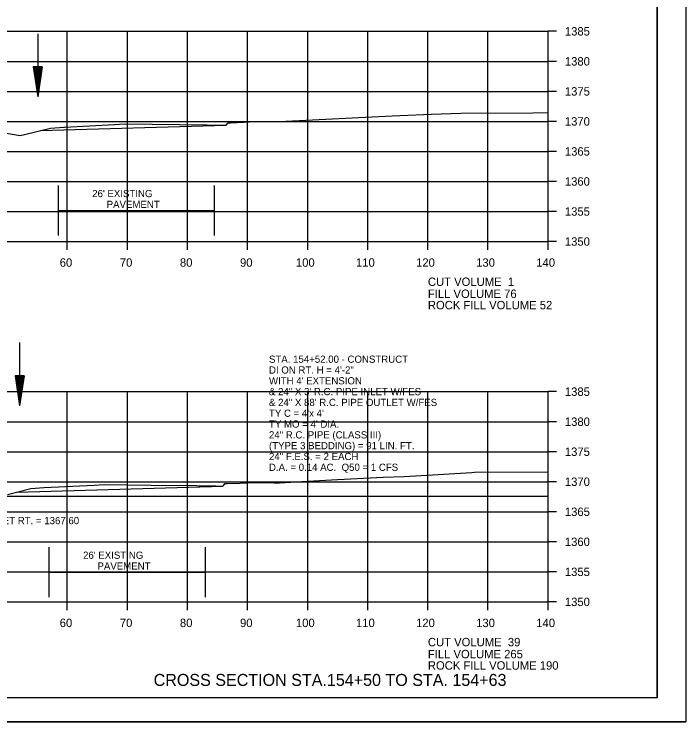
# Model space of a CAD drawing. Extents: x 1374311 to 1383814, y 384102 to 406278.
# Drawn here: x 1381679.8 to 1381791.6, y 392644.8 to 392762.6 of the extents above; entities that cross this region are included whole.
import ezdxf

# ---------------------------------------------------------------- set-up
doc = ezdxf.new("R2010")
doc.units = 0
for name, color, linetype in [('R_Axis', 7, 'Continuous'), ('R_Axis Annot', 7, 'Continuous'), ('R_Border', 7, 'Continuous'), ('R_Draft', 7, 'Continuous'), ('R_Exist Surface', 7, 'Continuous'), ('R_Grid', 7, 'Continuous'), ('R_No Plot', 7, 'Continuous'), ('R_Water', 7, 'Continuous'), ('R_Water Annot', 7, 'Continuous')]:
    doc.layers.add(name, color=color, linetype=linetype)

msp = doc.modelspace()

# ---------------------------------------------------------------- linework, layer by layer
at = {"layer": 'R_Axis'}
for p, q in [((1381768.66, 392724.76), (1381768.66, 392759.76)), ((1381770.06, 392759.76), (1381768.66, 392759.76)), ((1381770.06, 392754.76), (1381768.66, 392754.76)), ((1381770.06, 392749.76), (1381768.66, 392749.76)), ((1381770.06, 392744.76), (1381768.66, 392744.76)), ((1381770.06, 392739.76), (1381768.66, 392739.76)), ((1381770.06, 392734.76), (1381768.66, 392734.76)), ((1381770.06, 392729.76), (1381768.66, 392729.76)), ((1381488.66, 392724.76), (1381768.66, 392724.76)), ((1381688.66, 392723.36), (1381688.66, 392724.76)), ((1381698.66, 392723.36), (1381698.66, 392724.76)), ((1381708.66, 392723.36), (1381708.66, 392724.76)), ((1381718.66, 392723.36), (1381718.66, 392724.76)), ((1381728.66, 392723.36), (1381728.66, 392724.76)), ((1381738.66, 392723.36), (1381738.66, 392724.76)), ((1381748.66, 392723.36), (1381748.66, 392724.76)), ((1381758.66, 392723.36), (1381758.66, 392724.76)), ((1381768.66, 392723.36), (1381768.66, 392724.76)), ((1381770.06, 392724.76), (1381768.66, 392724.76)), ((1381768.66, 392664.76), (1381768.66, 392699.76)), ((1381770.06, 392699.76), (1381768.66, 392699.76)), ((1381770.06, 392694.76), (1381768.66, 392694.76)), ((1381770.06, 392689.76), (1381768.66, 392689.76)), ((1381770.06, 392684.76), (1381768.66, 392684.76)), ((1381770.06, 392679.76), (1381768.66, 392679.76)), ((1381770.06, 392674.76), (1381768.66, 392674.76)), ((1381770.06, 392669.76), (1381768.66, 392669.76)), ((1381488.66, 392664.76), (1381768.66, 392664.76)), ((1381688.66, 392663.36), (1381688.66, 392664.76)), ((1381698.66, 392663.36), (1381698.66, 392664.76)), ((1381708.66, 392663.36), (1381708.66, 392664.76)), ((1381718.66, 392663.36), (1381718.66, 392664.76)), ((1381728.66, 392663.36), (1381728.66, 392664.76)), ((1381738.66, 392663.36), (1381738.66, 392664.76)), ((1381748.66, 392663.36), (1381748.66, 392664.76)), ((1381758.66, 392663.36), (1381758.66, 392664.76)), ((1381768.66, 392663.36), (1381768.66, 392664.76)), ((1381770.06, 392664.76), (1381768.66, 392664.76))]:
    msp.add_line(p, q, dxfattribs=at)
at = {"layer": 'R_Border'}
for q in [(1381786.84, 392854.22), (1381470.66, 392648.76)]:
    msp.add_line((1381786.84, 392648.76), q, dxfattribs=at)
at = {"layer": 'R_Draft'}
for p, q in [((1381682.99, 392753.83), (1381683.74, 392748.83)), ((1381684.49, 392753.83), (1381682.99, 392753.83)), ((1381683.12, 392753.83), (1381683.74, 392749.66)), ((1381683.25, 392753.83), (1381683.74, 392750.52)), ((1381683.37, 392753.83), (1381683.74, 392751.35)), ((1381683.5, 392753.83), (1381683.74, 392752.2)), ((1381683.63, 392753.83), (1381683.74, 392753.04)), ((1381684.49, 392753.83), (1381683.74, 392748.83)), ((1381683.99, 392753.83), (1381683.74, 392752.2)), ((1381684.24, 392753.83), (1381683.74, 392750.52)), ((1381684.37, 392753.83), (1381683.74, 392749.66)), ((1381684.12, 392753.83), (1381683.74, 392751.35)), ((1381683.86, 392753.83), (1381683.74, 392753.04)), ((1381679.96, 392702.41), (1381680.71, 392697.41)), ((1381681.46, 392702.41), (1381679.96, 392702.41)), ((1381680.09, 392702.41), (1381680.71, 392698.25)), ((1381680.21, 392702.41), (1381680.71, 392699.11)), ((1381680.34, 392702.41), (1381680.71, 392699.94)), ((1381680.47, 392702.41), (1381680.71, 392700.79)), ((1381680.59, 392702.41), (1381680.71, 392701.62)), ((1381681.46, 392702.41), (1381680.71, 392697.41)), ((1381680.95, 392702.41), (1381680.71, 392700.79)), ((1381681.21, 392702.41), (1381680.71, 392699.11)), ((1381681.34, 392702.41), (1381680.71, 392698.25)), ((1381681.08, 392702.41), (1381680.71, 392699.94)), ((1381680.83, 392702.41), (1381680.71, 392701.62))]:
    msp.add_line(p, q, dxfattribs=at)
at = {"layer": 'R_Exist Surface'}
for points in [[(1381677.88, 392742.92), (1381680.79, 392742.41), (1381681.54, 392742.59), (1381685.88, 392743.65), (1381688.08, 392743.8), (1381688.17, 392743.81), (1381696.49, 392744.26), (1381698.17, 392744.36), (1381711.91, 392744.18), (1381713.56, 392744.16), (1381714.37, 392744.14), (1381714.84, 392744.12), (1381715.07, 392744.11), (1381715.09, 392744.15), (1381715.4, 392744.54), (1381715.44, 392744.54), (1381715.8, 392744.54), (1381718.09, 392744.65), (1381719.79, 392744.73), (1381723.67, 392744.73), (1381723.94, 392744.73), (1381725, 392744.82), (1381742.72, 392745.68), (1381744.01, 392745.72), (1381749.28, 392745.99), (1381754.17, 392746.14), (1381766.11, 392746.21), (1381768.66, 392746.24)], [(1381678.69, 392682.66), (1381682.59, 392683.61), (1381684.76, 392683.78), (1381684.78, 392683.78), (1381693.14, 392684.21), (1381694.77, 392684.3), (1381702.63, 392684.21), (1381710.22, 392684.11), (1381710.58, 392684.09), (1381713.37, 392684.06), (1381713.79, 392684.02), (1381714.56, 392684.01), (1381714.69, 392684.2), (1381714.88, 392684.46), (1381715.04, 392684.46), (1381715.28, 392684.46), (1381717.41, 392684.51), (1381719.98, 392684.61), (1381723.08, 392684.6), (1381723.98, 392684.6), (1381728.62, 392684.83), (1381733.64, 392685.13), (1381741.22, 392685.51), (1381744.73, 392685.64), (1381756, 392686.31), (1381756.44, 392686.33), (1381768.66, 392686.4)]]:
    msp.add_lwpolyline(points, dxfattribs=at)
at = {"layer": 'R_Grid'}
for p, q in [((1381488.66, 392759.76), (1381768.66, 392759.76)), ((1381688.66, 392724.76), (1381688.66, 392759.76)), ((1381698.66, 392724.76), (1381698.66, 392759.76)), ((1381708.66, 392724.76), (1381708.66, 392759.76)), ((1381718.66, 392724.76), (1381718.66, 392759.76)), ((1381728.66, 392724.76), (1381728.66, 392759.76)), ((1381738.66, 392724.76), (1381738.66, 392759.76)), ((1381748.66, 392724.76), (1381748.66, 392759.76)), ((1381758.66, 392724.76), (1381758.66, 392759.76)), ((1381768.66, 392724.76), (1381768.66, 392759.76)), ((1381488.66, 392754.76), (1381768.66, 392754.76)), ((1381488.66, 392749.76), (1381768.66, 392749.76)), ((1381488.66, 392744.76), (1381768.66, 392744.76)), ((1381488.66, 392739.76), (1381768.66, 392739.76)), ((1381488.66, 392734.76), (1381768.66, 392734.76)), ((1381488.66, 392729.76), (1381768.66, 392729.76)), ((1381488.66, 392724.76), (1381768.66, 392724.76)), ((1381488.66, 392699.76), (1381768.66, 392699.76)), ((1381688.66, 392664.76), (1381688.66, 392699.76)), ((1381698.66, 392664.76), (1381698.66, 392699.76)), ((1381708.66, 392664.76), (1381708.66, 392699.76)), ((1381718.66, 392664.76), (1381718.66, 392699.76)), ((1381728.66, 392664.76), (1381728.66, 392699.76)), ((1381738.66, 392664.76), (1381738.66, 392699.76)), ((1381748.66, 392664.76), (1381748.66, 392699.76)), ((1381758.66, 392664.76), (1381758.66, 392699.76)), ((1381768.66, 392664.76), (1381768.66, 392699.76)), ((1381488.66, 392694.76), (1381768.66, 392694.76)), ((1381488.66, 392689.76), (1381768.66, 392689.76)), ((1381488.66, 392684.76), (1381768.66, 392684.76)), ((1381488.66, 392682.36), (1381768.66, 392682.36)), ((1381488.66, 392679.76), (1381768.66, 392679.76)), ((1381488.66, 392674.76), (1381768.66, 392674.76)), ((1381488.66, 392669.76), (1381768.66, 392669.76)), ((1381488.66, 392664.76), (1381768.66, 392664.76))]:
    msp.add_line(p, q, dxfattribs=at)
at = {"layer": 'R_No Plot'}
msp.add_line((1381458.26, 392644.79), (1381791.59, 392644.79), dxfattribs=at)
for points in [[(1381458.25, 392858.12), (1381791.59, 392858.12), (1381791.59, 392644.78), (1381458.25, 392644.78)], [(1381704.58, 392854.22), (1381704.58, 392844.34), (1381740.31, 392844.34), (1381740.31, 392841.42), (1381763.51, 392841.42), (1381763.51, 392818.21), (1381786.84, 392818.21), (1381786.84, 392648.76), (1381470.66, 392648.76), (1381470.66, 392854.22)]]:
    msp.add_lwpolyline(points, close=True, dxfattribs=at)
at = {"layer": 'R_Water'}
for p, q in [((1381683.74, 392759.33), (1381683.74, 392748.83)), ((1381684.21, 392743.24), (1381715.07, 392744.11)), ((1381687.17, 392725.76), (1381687.17, 392734.08)), ((1381713.17, 392725.76), (1381713.17, 392734.08)), ((1381687.17, 392729.92), (1381713.17, 392729.92)), ((1381680.71, 392707.92), (1381680.71, 392697.41)), ((1381680.28, 392683.05), (1381714.56, 392684.01)), ((1381685.65, 392665.54), (1381685.65, 392673.86)), ((1381711.65, 392665.54), (1381711.65, 392673.86)), ((1381685.65, 392669.7), (1381711.65, 392669.7))]:
    msp.add_line(p, q, dxfattribs=at)

# ---------------------------------------------------------------- texts
at = {"layer": 'R_Axis Annot'}
for s, p in [('1385', (1381771.46, 392759.06)), ('1380', (1381771.46, 392754.06)), ('1375', (1381771.46, 392749.06)), ('1370', (1381771.46, 392744.06)), ('1365', (1381771.46, 392739.06)), ('1360', (1381771.46, 392734.06)), ('1355', (1381771.46, 392729.06)), ('1350', (1381771.46, 392724.06)), ('60', (1381687.4, 392720.56)), ('70', (1381697.4, 392720.56)), ('80', (1381707.4, 392720.56)), ('90', (1381717.4, 392720.56)), ('100', (1381726.7, 392720.56)), ('110', (1381736.7, 392720.56)), ('120', (1381746.7, 392720.56)), ('130', (1381756.7, 392720.56)), ('140', (1381766.7, 392720.56)), ('CUT VOLUME  1', (1381748.66, 392717.36)), ('FILL VOLUME 76', (1381748.66, 392715.36)), ('ROCK FILL VOLUME 52', (1381748.66, 392713.47)), ('1385', (1381771.46, 392699.06)), ('1380', (1381771.46, 392694.06)), ('1375', (1381771.46, 392689.06)), ('1370', (1381771.46, 392684.06)), ('1365', (1381771.46, 392679.06)), ('1360', (1381771.46, 392674.06)), ('1355', (1381771.46, 392669.06)), ('1350', (1381771.46, 392664.06)), ('60', (1381687.4, 392660.56)), ('70', (1381697.4, 392660.56)), ('80', (1381707.4, 392660.56)), ('90', (1381717.4, 392660.56)), ('100', (1381726.7, 392660.56)), ('110', (1381736.7, 392660.56)), ('120', (1381746.7, 392660.56)), ('130', (1381756.7, 392660.56)), ('140', (1381766.7, 392660.56)), ('CUT VOLUME  39', (1381748.66, 392657.36)), ('FILL VOLUME 265', (1381748.66, 392655.36)), ('ROCK FILL VOLUME 190', (1381748.66, 392653.47))]:
    msp.add_text(s, height=1.4, dxfattribs=at).set_placement(p)
at = {"layer": 'R_Draft'}
msp.add_text('CROSS SECTION STA.154+50 TO STA. 154+63', height=2, dxfattribs=at).set_placement((1381703.03, 392650.76))
at = {"layer": 'R_Water'}
for s, p in [("26' EXISTING ", (1381692.8, 392732.15)), ('PAVEMENT', (1381695.21, 392730.35)), ("26' EXISTING ", (1381691.28, 392671.93)), ('PAVEMENT', (1381693.68, 392670.13))]:
    msp.add_text(s, height=1.2, dxfattribs=at).set_placement(p)
msp.add_text('F.L. INLET RT. = 1367.60', height=1.2, rotation=360, dxfattribs=at).set_placement((1381672.21, 392677.69))
at = {"layer": 'R_Water Annot'}
for s, p in [('STA. 154+52.00 - CONSTRUCT', (1381722.22, 392704.57)), ('DI ON RT. H = 4\'-2"', (1381722.22, 392702.77)), ("WITH 4' EXTENSION ", (1381722.22, 392700.97)), ('& 24" X 3\' R.C. PIPE INLET W/FES', (1381722.22, 392699.17)), ('& 24" X 88\' R.C. PIPE OUTLET W/FES', (1381722.22, 392697.37)), ("TY C = 4'x 4'", (1381722.22, 392695.57)), ("TY MO = 4' DIA.", (1381722.22, 392693.77)), ('24" R.C. PIPE (CLASS III)', (1381722.22, 392691.97)), ('(TYPE 3 BEDDING) = 91 LIN. FT.', (1381722.22, 392690.17)), ('24" F.E.S. = 2 EACH', (1381722.22, 392688.37)), ('D.A. = 0.14 AC.  Q50 = 1 CFS', (1381722.22, 392686.57))]:
    msp.add_text(s, height=1.2, dxfattribs=at).set_placement(p)

doc.saveas('drawing.dxf')
